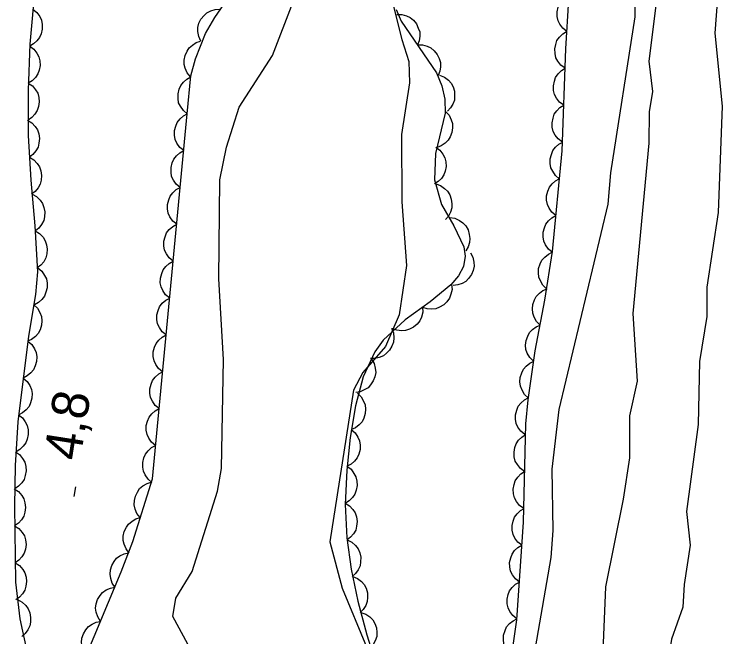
# Model space of a CAD drawing. Extents: x 282461 to 284471, y 5554090 to 5557646.
# Drawn here: x 283775 to 283832.6, y 5556268.5 to 5556319.1 of the extents above; entities that cross this region are included whole.
import ezdxf

# ---------------------------------------------------------------- set-up
doc = ezdxf.new("R2010")
doc.units = 0
for name, color, linetype in [('Niveau 1', 7, 'Continuous'), ('Niveau 2', 7, 'Continuous'), ('Niveau 3', 7, 'Continuous'), ('Niveau 44', 7, 'Continuous')]:
    doc.layers.add(name, color=color, linetype=linetype)

msp = doc.modelspace()

# ---------------------------------------------------------------- linework, layer by layer
at = {"layer": 'Niveau 1'}
for points in [[(283813.84, 5556238.56), (283813.92, 5556243.49), (283814.5, 5556247.18), (283814.37, 5556250.78), (283815.05, 5556253.08), (283815.09, 5556256.67), (283815.96, 5556262.32), (283816.9, 5556264.94), (283818.63, 5556274.95), (283818.78, 5556277.13), (283818.71, 5556282.12), (283819.28, 5556286.99), (283823.25, 5556303.67), (283823.48, 5556306.23), (283825.46, 5556318.92), (283825.51, 5556327.13)], [(283805.52, 5556320.97), (283806.48, 5556317.06), (283807.05, 5556315.27), (283807.11, 5556313.54), (283806.46, 5556309.34), (283806.48, 5556303.87), (283806.87, 5556298.68), (283806.26, 5556294.67), (283805.15, 5556292.11), (283803.31, 5556289.98), (283802.56, 5556288.55), (283800.63, 5556276.21), (283801.63, 5556272.46), (283803.61, 5556267.68), (283805.09, 5556265.07), (283805.58, 5556262.76), (283805.69, 5556259.84), (283804.69, 5556253.48), (283804.46, 5556246.49), (283803.75, 5556243.18), (283802.37, 5556240.82), (283799.42, 5556238.4)], [(283782.46, 5556238.45), (283783.59, 5556241.5), (283785.05, 5556249.5), (283785.36, 5556251.7), (283786.59, 5556255.11), (283788.37, 5556262.34), (283789.09, 5556267.89), (283787.88, 5556270.15), (283788.12, 5556271.64), (283789.46, 5556273.82), (283791.52, 5556280.35), (283791.82, 5556282.19), (283791.99, 5556291.05), (283791.62, 5556297.62), (283791.69, 5556305.66), (283792.24, 5556308.31), (283793.26, 5556311.58), (283795.99, 5556315.76), (283797.67, 5556320.14)]]:
    msp.add_lwpolyline(points, dxfattribs=at)
at = {"layer": 'Niveau 2'}
for points in [[(283832.58, 5556326.21), (283831.93, 5556317.58), (283832.53, 5556311.65), (283832.21, 5556302.99), (283831.27, 5556296.94), (283831.27, 5556294.55), (283830.68, 5556290.88), (283830.57, 5556285.75), (283829.64, 5556278.7), (283829.92, 5556275.94), (283829.45, 5556272.74), (283829.33, 5556270.9), (283828.4, 5556268.3), (283827.88, 5556265.13), (283827.69, 5556260.35), (283827.71, 5556254.01), (283827.01, 5556245.92), (283827.23, 5556244.16), (283826.28, 5556236.95)], [(283818.53, 5556234.54), (283819.96, 5556243.75), (283820.51, 5556246.08), (283821.33, 5556252.64), (283821.23, 5556255.19), (283822.56, 5556264.93), (283822.87, 5556267.97), (283823.08, 5556272.56), (283824.51, 5556279.69), (283825.03, 5556283.04), (283825.03, 5556286.46), (283825.64, 5556289.28), (283825.3, 5556294.8), (283826.58, 5556308.63), (283826.63, 5556311.19), (283826.9, 5556312.85), (283826.59, 5556315.3), (283827.24, 5556320.5)]]:
    msp.add_lwpolyline(points, dxfattribs=at)
at = {"layer": 'Niveau 3'}
msp.add_line((283779.86, 5556279.9), (283779.98, 5556280.69), dxfattribs=at)
at = {"layer": 'Niveau 44'}
for points in [[(283777.53, 5556330.81), (283776.25, 5556316.7), (283776.11, 5556312.96), (283776.12, 5556309.25), (283776.33, 5556305.62), (283776.67, 5556301.92), (283776.87, 5556298.19), (283776.71, 5556296.34), (283776.14, 5556292.94), (283775.28, 5556285.99), (283775.06, 5556282.43), (283775, 5556279.13), (283775.09, 5556272.94), (283775.43, 5556269.96), (283776.02, 5556267.32)], [(283819.91, 5556317.72), (283819.58, 5556317.98), (283819.34, 5556318.31), (283819.19, 5556318.6), (283819.12, 5556318.95), (283819.11, 5556319.31), (283819.2, 5556319.69), (283819.3, 5556320), (283819.51, 5556320.28), (283819.78, 5556320.53), (283820.09, 5556320.72)], [(283789.05, 5556311.03), (283789.34, 5556314.11), (283789.73, 5556315.51), (283790.52, 5556317.56), (283791.28, 5556318.86), (283792.46, 5556320.56)], [(283810.64, 5556230.72), (283812.23, 5556241.9), (283813.07, 5556249.84), (283813.57, 5556253.84), (283815.84, 5556269.88), (283816.37, 5556277.82), (283816.56, 5556285.81), (283816.75, 5556287.78), (283817.34, 5556291.74), (283818.12, 5556295.87), (283818.73, 5556299.83), (283819.51, 5556308.01), (283819.82, 5556316.3), (283820.07, 5556320.36)], [(283776.51, 5556319.54), (283776.83, 5556319.27), (283777.06, 5556318.93), (283777.21, 5556318.64), (283777.26, 5556318.29), (283777.26, 5556317.92), (283777.17, 5556317.54), (283777.05, 5556317.24), (283776.83, 5556316.96), (283776.55, 5556316.71), (283776.24, 5556316.54)], [(283790.16, 5556316.94), (283789.98, 5556317.32), (283789.91, 5556317.72), (283789.91, 5556318.05), (283790, 5556318.39), (283790.16, 5556318.73), (283790.41, 5556319.02), (283790.64, 5556319.25), (283790.96, 5556319.41), (283791.32, 5556319.51), (283791.68, 5556319.54)], [(283806.03, 5556319.51), (283806.44, 5556318.56), (283809.3, 5556314.37), (283809.75, 5556313.3), (283809.98, 5556312.22), (283810.01, 5556311.08), (283809.23, 5556307.79), (283809.15, 5556305.67), (283809.7, 5556303.66), (283810.71, 5556301.93), (283811.53, 5556300.22), (283811.64, 5556299.44), (283811.49, 5556298.62), (283811.09, 5556297.86), (283810.48, 5556297.12), (283808.78, 5556295.75), (283806.75, 5556294.28), (283804.96, 5556292.61), (283804.3, 5556291.66), (283803.34, 5556289.64), (283802.71, 5556287.27), (283802.3, 5556284.71), (283802.01, 5556282.04)], [(283806.07, 5556319.11), (283806.48, 5556319.11), (283806.87, 5556318.99), (283807.17, 5556318.86), (283807.44, 5556318.63), (283807.67, 5556318.34), (283807.83, 5556317.99), (283807.94, 5556317.68), (283807.94, 5556317.33), (283807.89, 5556316.97), (283807.76, 5556316.63)], [(283819.76, 5556314.73), (283819.42, 5556314.97), (283819.18, 5556315.3), (283819.02, 5556315.59), (283818.94, 5556315.93), (283818.92, 5556316.3), (283819, 5556316.67), (283819.1, 5556316.98), (283819.31, 5556317.27), (283819.57, 5556317.53), (283819.87, 5556317.72)], [(283789.32, 5556314.03), (283789.05, 5556314.35), (283788.88, 5556314.73), (283788.79, 5556315.04), (283788.8, 5556315.4), (283788.87, 5556315.76), (283789.03, 5556316.11), (283789.2, 5556316.39), (283789.47, 5556316.62), (283789.78, 5556316.82), (283790.13, 5556316.93)], [(283807.76, 5556316.63), (283808.17, 5556316.63), (283808.56, 5556316.52), (283808.86, 5556316.38), (283809.13, 5556316.15), (283809.36, 5556315.86), (283809.53, 5556315.52), (283809.63, 5556315.21), (283809.64, 5556314.85), (283809.58, 5556314.49), (283809.45, 5556314.15)], [(283776.24, 5556316.54), (283776.58, 5556316.29), (283776.83, 5556315.96), (283776.99, 5556315.67), (283777.07, 5556315.33), (283777.08, 5556314.96), (283777.01, 5556314.58), (283776.91, 5556314.27), (283776.7, 5556313.98), (283776.44, 5556313.72), (283776.13, 5556313.53)], [(283819.65, 5556311.73), (283819.31, 5556311.97), (283819.07, 5556312.3), (283818.91, 5556312.59), (283818.83, 5556312.93), (283818.81, 5556313.3), (283818.89, 5556313.68), (283818.99, 5556313.99), (283819.19, 5556314.27), (283819.46, 5556314.54), (283819.76, 5556314.73)], [(283789.05, 5556311.03), (283788.73, 5556311.3), (283788.5, 5556311.64), (283788.35, 5556311.93), (283788.3, 5556312.28), (283788.3, 5556312.65), (283788.4, 5556313.03), (283788.52, 5556313.33), (283788.74, 5556313.61), (283789.02, 5556313.85), (283789.33, 5556314.03)], [(283809.56, 5556314.18), (283809.95, 5556314.02), (283810.27, 5556313.77), (283810.49, 5556313.53), (283810.65, 5556313.21), (283810.76, 5556312.86), (283810.78, 5556312.48), (283810.76, 5556312.15), (283810.63, 5556311.82), (283810.44, 5556311.5), (283810.19, 5556311.24)], [(283776.11, 5556313.53), (283776.46, 5556313.29), (283776.71, 5556312.98), (283776.89, 5556312.7), (283776.98, 5556312.35), (283777.01, 5556311.99), (283776.95, 5556311.61), (283776.86, 5556311.29), (283776.67, 5556310.99), (283776.42, 5556310.72), (283776.12, 5556310.52)], [(283819.54, 5556308.73), (283819.2, 5556308.98), (283818.96, 5556309.3), (283818.79, 5556309.59), (283818.72, 5556309.93), (283818.7, 5556310.3), (283818.78, 5556310.68), (283818.88, 5556310.99), (283819.08, 5556311.28), (283819.34, 5556311.54), (283819.65, 5556311.73)], [(283780.46, 5556266.06), (283783.68, 5556273.79), (283784.62, 5556276.25), (283786.21, 5556281.34), (283789.05, 5556311.03)], [(283788.76, 5556308.03), (283788.44, 5556308.3), (283788.21, 5556308.64), (283788.07, 5556308.94), (283788.01, 5556309.29), (283788.02, 5556309.66), (283788.12, 5556310.03), (283788.23, 5556310.33), (283788.46, 5556310.61), (283788.73, 5556310.86), (283789.05, 5556311.03)], [(283810.04, 5556311.22), (283810.33, 5556310.91), (283810.5, 5556310.54), (283810.6, 5556310.23), (283810.61, 5556309.88), (283810.56, 5556309.51), (283810.41, 5556309.16), (283810.25, 5556308.88), (283810, 5556308.63), (283809.69, 5556308.43), (283809.35, 5556308.3)], [(283776.05, 5556310.51), (283776.41, 5556310.3), (283776.68, 5556310), (283776.87, 5556309.73), (283776.98, 5556309.39), (283777.03, 5556309.02), (283776.99, 5556308.64), (283776.92, 5556308.32), (283776.74, 5556308.02), (283776.51, 5556307.73), (283776.22, 5556307.51)], [(283819.29, 5556305.74), (283818.97, 5556306.01), (283818.75, 5556306.35), (283818.6, 5556306.64), (283818.54, 5556306.99), (283818.55, 5556307.36), (283818.65, 5556307.73), (283818.76, 5556308.03), (283818.99, 5556308.31), (283819.26, 5556308.55), (283819.58, 5556308.73)], [(283788.48, 5556305.03), (283788.15, 5556305.3), (283787.93, 5556305.64), (283787.78, 5556305.94), (283787.73, 5556306.29), (283787.73, 5556306.66), (283787.83, 5556307.03), (283787.95, 5556307.34), (283788.17, 5556307.61), (283788.45, 5556307.86), (283788.76, 5556308.03)], [(283809.25, 5556308.31), (283809.59, 5556308.07), (283809.83, 5556307.74), (283809.99, 5556307.45), (283810.07, 5556307.11), (283810.09, 5556306.74), (283810.01, 5556306.37), (283809.91, 5556306.06), (283809.7, 5556305.77), (283809.44, 5556305.51), (283809.14, 5556305.32)], [(283776.22, 5556307.51), (283776.58, 5556307.29), (283776.86, 5556306.99), (283777.04, 5556306.72), (283777.15, 5556306.38), (283777.21, 5556306.02), (283777.17, 5556305.63), (283777.1, 5556305.31), (283776.92, 5556305.01), (283776.68, 5556304.72), (283776.39, 5556304.5)], [(283819.01, 5556302.75), (283818.69, 5556303.02), (283818.46, 5556303.36), (283818.32, 5556303.66), (283818.26, 5556304), (283818.26, 5556304.37), (283818.36, 5556304.74), (283818.48, 5556305.05), (283818.7, 5556305.32), (283818.98, 5556305.57), (283819.29, 5556305.74)], [(283809.24, 5556305.33), (283809.64, 5556305.19), (283809.97, 5556304.96), (283810.21, 5556304.73), (283810.39, 5556304.43), (283810.51, 5556304.08), (283810.55, 5556303.7), (283810.55, 5556303.37), (283810.44, 5556303.04), (283810.27, 5556302.71), (283810.04, 5556302.43)], [(283788.19, 5556302.04), (283787.87, 5556302.3), (283787.64, 5556302.64), (283787.5, 5556302.94), (283787.44, 5556303.29), (283787.44, 5556303.66), (283787.54, 5556304.03), (283787.66, 5556304.34), (283787.88, 5556304.61), (283788.16, 5556304.86), (283788.48, 5556305.03)], [(283776.43, 5556304.5), (283776.8, 5556304.3), (283777.08, 5556304.01), (283777.28, 5556303.74), (283777.4, 5556303.41), (283777.47, 5556303.05), (283777.44, 5556302.66), (283777.38, 5556302.34), (283777.21, 5556302.03), (283776.99, 5556301.73), (283776.71, 5556301.51)], [(283810.39, 5556302.59), (283810.81, 5556302.53), (283811.17, 5556302.35), (283811.45, 5556302.17), (283811.68, 5556301.91), (283811.87, 5556301.59), (283811.97, 5556301.22), (283812.03, 5556300.9), (283811.98, 5556300.55), (283811.87, 5556300.2), (283811.69, 5556299.89)], [(283818.72, 5556299.77), (283818.4, 5556300.03), (283818.18, 5556300.37), (283818.03, 5556300.67), (283817.98, 5556301.02), (283817.98, 5556301.39), (283818.08, 5556301.76), (283818.2, 5556302.06), (283818.42, 5556302.33), (283818.69, 5556302.58), (283819.01, 5556302.75)], [(283787.9, 5556299.04), (283787.58, 5556299.31), (283787.35, 5556299.65), (283787.21, 5556299.94), (283787.15, 5556300.29), (283787.15, 5556300.66), (283787.25, 5556301.03), (283787.37, 5556301.34), (283787.59, 5556301.62), (283787.87, 5556301.86), (283788.19, 5556302.04)], [(283776.69, 5556301.5), (283777.05, 5556301.29), (283777.33, 5556300.99), (283777.51, 5556300.71), (283777.62, 5556300.38), (283777.67, 5556300.01), (283777.63, 5556299.63), (283777.56, 5556299.31), (283777.38, 5556299), (283777.14, 5556298.72), (283776.85, 5556298.5)], [(283812.07, 5556299.73), (283812.27, 5556299.36), (283812.35, 5556298.96), (283812.37, 5556298.63), (283812.29, 5556298.29), (283812.15, 5556297.95), (283811.92, 5556297.64), (283811.69, 5556297.4), (283811.38, 5556297.23), (283811.03, 5556297.11), (283810.67, 5556297.07)], [(283818.26, 5556296.8), (283817.96, 5556297.09), (283817.75, 5556297.44), (283817.63, 5556297.74), (283817.59, 5556298.09), (283817.61, 5556298.46), (283817.73, 5556298.83), (283817.87, 5556299.12), (283818.1, 5556299.38), (283818.4, 5556299.61), (283818.72, 5556299.77)], [(283787.62, 5556296.04), (283787.29, 5556296.31), (283787.07, 5556296.65), (283786.92, 5556296.95), (283786.86, 5556297.29), (283786.87, 5556297.66), (283786.97, 5556298.04), (283787.09, 5556298.34), (283787.31, 5556298.62), (283787.59, 5556298.86), (283787.9, 5556299.04)], [(283776.9, 5556298.5), (283777.22, 5556298.23), (283777.45, 5556297.89), (283777.6, 5556297.6), (283777.66, 5556297.25), (283777.66, 5556296.88), (283777.56, 5556296.51), (283777.45, 5556296.2), (283777.23, 5556295.92), (283776.95, 5556295.67), (283776.64, 5556295.5)], [(283810.53, 5556297.16), (283810.57, 5556296.75), (283810.48, 5556296.35), (283810.37, 5556296.04), (283810.16, 5556295.75), (283809.9, 5556295.5), (283809.56, 5556295.31), (283809.26, 5556295.18), (283808.91, 5556295.15), (283808.54, 5556295.17), (283808.2, 5556295.28)], [(283817.74, 5556293.85), (283817.44, 5556294.14), (283817.25, 5556294.5), (283817.13, 5556294.81), (283817.11, 5556295.16), (283817.14, 5556295.53), (283817.28, 5556295.89), (283817.42, 5556296.18), (283817.67, 5556296.43), (283817.96, 5556296.65), (283818.3, 5556296.8)], [(283787.33, 5556293.04), (283787.01, 5556293.31), (283786.78, 5556293.65), (283786.64, 5556293.95), (283786.58, 5556294.3), (283786.58, 5556294.67), (283786.68, 5556295.04), (283786.8, 5556295.34), (283787.02, 5556295.62), (283787.3, 5556295.87), (283787.62, 5556296.04)], [(283776.57, 5556295.5), (283776.87, 5556295.22), (283777.07, 5556294.86), (283777.2, 5556294.55), (283777.23, 5556294.2), (283777.2, 5556293.83), (283777.08, 5556293.47), (283776.94, 5556293.17), (283776.7, 5556292.91), (283776.4, 5556292.68), (283776.07, 5556292.53)], [(283808.17, 5556295.31), (283808.19, 5556294.89), (283808.08, 5556294.5), (283807.95, 5556294.2), (283807.73, 5556293.92), (283807.45, 5556293.68), (283807.11, 5556293.51), (283806.8, 5556293.4), (283806.45, 5556293.38), (283806.08, 5556293.43), (283805.74, 5556293.55)], [(283805.65, 5556293.6), (283805.8, 5556293.21), (283805.83, 5556292.8), (283805.81, 5556292.47), (283805.69, 5556292.14), (283805.5, 5556291.82), (283805.24, 5556291.55), (283804.99, 5556291.34), (283804.66, 5556291.21), (283804.3, 5556291.13), (283803.94, 5556291.14)], [(283817.18, 5556290.9), (283816.89, 5556291.2), (283816.69, 5556291.55), (283816.58, 5556291.86), (283816.55, 5556292.21), (283816.59, 5556292.58), (283816.72, 5556292.94), (283816.86, 5556293.23), (283817.11, 5556293.49), (283817.41, 5556293.71), (283817.74, 5556293.85)], [(283787.04, 5556290.04), (283786.72, 5556290.31), (283786.49, 5556290.65), (283786.35, 5556290.95), (283786.29, 5556291.3), (283786.29, 5556291.67), (283786.39, 5556292.04), (283786.51, 5556292.35), (283786.73, 5556292.62), (283787.01, 5556292.87), (283787.33, 5556293.04)], [(283776.09, 5556292.53), (283776.41, 5556292.26), (283776.62, 5556291.91), (283776.76, 5556291.61), (283776.81, 5556291.26), (283776.79, 5556290.89), (283776.68, 5556290.52), (283776.56, 5556290.22), (283776.33, 5556289.95), (283776.04, 5556289.71), (283775.72, 5556289.54)], [(283804.03, 5556291.08), (283804.24, 5556290.72), (283804.33, 5556290.33), (283804.37, 5556290), (283804.3, 5556289.65), (283804.17, 5556289.31), (283803.95, 5556288.99), (283803.74, 5556288.75), (283803.44, 5556288.57), (283803.09, 5556288.43), (283802.74, 5556288.37)], [(283816.77, 5556287.93), (283816.46, 5556288.21), (283816.26, 5556288.56), (283816.13, 5556288.87), (283816.09, 5556289.22), (283816.11, 5556289.58), (283816.23, 5556289.95), (283816.37, 5556290.25), (283816.6, 5556290.51), (283816.89, 5556290.74), (283817.21, 5556290.9)], [(283775.72, 5556289.54), (283776.04, 5556289.27), (283776.25, 5556288.92), (283776.39, 5556288.62), (283776.44, 5556288.27), (283776.42, 5556287.9), (283776.31, 5556287.53), (283776.19, 5556287.23), (283775.96, 5556286.96), (283775.67, 5556286.72), (283775.35, 5556286.55)], [(283786.76, 5556287.05), (283786.43, 5556287.31), (283786.21, 5556287.65), (283786.06, 5556287.95), (283786, 5556288.3), (283786.01, 5556288.67), (283786.11, 5556289.04), (283786.23, 5556289.35), (283786.45, 5556289.62), (283786.73, 5556289.87), (283787.04, 5556290.04)], [(283802.88, 5556288.31), (283803.18, 5556288.02), (283803.38, 5556287.67), (283803.51, 5556287.36), (283803.54, 5556287.01), (283803.52, 5556286.65), (283803.39, 5556286.28), (283803.26, 5556285.99), (283803.02, 5556285.73), (283802.73, 5556285.5), (283802.4, 5556285.35)], [(283816.48, 5556284.94), (283816.15, 5556285.21), (283815.93, 5556285.55), (283815.79, 5556285.85), (283815.73, 5556286.19), (283815.73, 5556286.56), (283815.83, 5556286.93), (283815.95, 5556287.24), (283816.17, 5556287.51), (283816.45, 5556287.76), (283816.76, 5556287.93)], [(283786.47, 5556284.05), (283786.15, 5556284.32), (283785.92, 5556284.66), (283785.78, 5556284.95), (283785.72, 5556285.3), (283785.72, 5556285.67), (283785.82, 5556286.04), (283785.94, 5556286.35), (283786.16, 5556286.63), (283786.44, 5556286.87), (283786.76, 5556287.05)], [(283775.32, 5556286.56), (283775.65, 5556286.3), (283775.88, 5556285.97), (283776.04, 5556285.68), (283776.11, 5556285.33), (283776.12, 5556284.96), (283776.03, 5556284.58), (283775.92, 5556284.27), (283775.71, 5556283.99), (283775.44, 5556283.74), (283775.13, 5556283.55)], [(283802.37, 5556285.35), (283802.69, 5556285.08), (283802.91, 5556284.74), (283803.05, 5556284.44), (283803.1, 5556284.09), (283803.09, 5556283.72), (283802.99, 5556283.35), (283802.87, 5556283.05), (283802.64, 5556282.78), (283802.36, 5556282.54), (283802.05, 5556282.37)], [(283816.47, 5556281.94), (283816.13, 5556282.18), (283815.88, 5556282.5), (283815.71, 5556282.79), (283815.63, 5556283.13), (283815.61, 5556283.5), (283815.68, 5556283.88), (283815.78, 5556284.19), (283815.98, 5556284.48), (283816.24, 5556284.74), (283816.54, 5556284.94)], [(283786.18, 5556281.05), (283785.86, 5556281.32), (283785.63, 5556281.66), (283785.49, 5556281.96), (283785.43, 5556282.3), (283785.43, 5556282.68), (283785.53, 5556283.05), (283785.65, 5556283.35), (283785.87, 5556283.63), (283786.15, 5556283.88), (283786.47, 5556284.05)], [(283775.08, 5556283.55), (283775.42, 5556283.31), (283775.67, 5556282.99), (283775.84, 5556282.7), (283775.93, 5556282.36), (283775.95, 5556281.99), (283775.88, 5556281.61), (283775.79, 5556281.3), (283775.59, 5556281.01), (283775.33, 5556280.74), (283775.03, 5556280.54)], [(283802.02, 5556282.37), (283802.36, 5556282.12), (283802.6, 5556281.79), (283802.76, 5556281.5), (283802.84, 5556281.16), (283802.85, 5556280.79), (283802.77, 5556280.42), (283802.67, 5556280.11), (283802.47, 5556279.82), (283802.2, 5556279.56), (283801.9, 5556279.37)], [(283802.01, 5556282.04), (283801.89, 5556279.25), (283802.03, 5556276.55), (283802.38, 5556274.01), (283802.92, 5556271.39), (283803.64, 5556268.66), (283806.17, 5556260.64), (283806.69, 5556258.17), (283806.74, 5556255.77), (283806.31, 5556253.42), (283805.88, 5556252.26), (283804.71, 5556250.12), (283803.96, 5556249.19), (283802.34, 5556247.5), (283800.55, 5556245.15), (283800.44, 5556244.33), (283800.56, 5556243.55), (283801.39, 5556241.09), (283801.36, 5556240.22), (283802.15, 5556237.18)], [(283816.4, 5556278.94), (283816.06, 5556279.18), (283815.81, 5556279.51), (283815.64, 5556279.79), (283815.56, 5556280.13), (283815.54, 5556280.5), (283815.61, 5556280.88), (283815.71, 5556281.19), (283815.91, 5556281.48), (283816.17, 5556281.75), (283816.47, 5556281.94)], [(283785.23, 5556278.19), (283784.96, 5556278.52), (283784.81, 5556278.89), (283784.73, 5556279.22), (283784.75, 5556279.57), (283784.83, 5556279.93), (283785, 5556280.27), (283785.18, 5556280.55), (283785.45, 5556280.77), (283785.78, 5556280.96), (283786.12, 5556281.06)], [(283774.98, 5556280.54), (283775.33, 5556280.31), (283775.59, 5556280), (283775.77, 5556279.72), (283775.86, 5556279.38), (283775.9, 5556279.01), (283775.84, 5556278.63), (283775.76, 5556278.31), (283775.57, 5556278.01), (283775.32, 5556277.74), (283775.02, 5556277.53)], [(283801.88, 5556279.37), (283802.24, 5556279.16), (283802.51, 5556278.85), (283802.7, 5556278.58), (283802.81, 5556278.25), (283802.86, 5556277.88), (283802.81, 5556277.5), (283802.74, 5556277.18), (283802.56, 5556276.88), (283802.33, 5556276.59), (283802.04, 5556276.38)], [(283816.24, 5556275.95), (283815.92, 5556276.2), (283815.68, 5556276.53), (283815.53, 5556276.83), (283815.46, 5556277.17), (283815.45, 5556277.54), (283815.54, 5556277.91), (283815.65, 5556278.22), (283815.86, 5556278.5), (283816.13, 5556278.76), (283816.44, 5556278.94)], [(283784.33, 5556275.31), (283784.07, 5556275.64), (283783.92, 5556276.02), (283783.83, 5556276.34), (283783.85, 5556276.69), (283783.93, 5556277.06), (283784.1, 5556277.4), (283784.28, 5556277.67), (283784.56, 5556277.9), (283784.88, 5556278.08), (283785.23, 5556278.19)], [(283775.02, 5556277.53), (283775.37, 5556277.3), (283775.64, 5556276.99), (283775.81, 5556276.71), (283775.91, 5556276.37), (283775.95, 5556276), (283775.89, 5556275.62), (283775.8, 5556275.3), (283775.61, 5556275), (283775.36, 5556274.73), (283775.07, 5556274.52)], [(283802.05, 5556276.38), (283802.43, 5556276.19), (283802.73, 5556275.91), (283802.93, 5556275.66), (283803.07, 5556275.33), (283803.15, 5556274.97), (283803.14, 5556274.59), (283803.1, 5556274.27), (283802.94, 5556273.95), (283802.73, 5556273.65), (283802.46, 5556273.4)], [(283816.05, 5556272.95), (283815.72, 5556273.21), (283815.48, 5556273.54), (283815.33, 5556273.83), (283815.26, 5556274.18), (283815.25, 5556274.55), (283815.34, 5556274.92), (283815.45, 5556275.23), (283815.66, 5556275.51), (283815.93, 5556275.76), (283816.24, 5556275.95)], [(283783.19, 5556272.52), (283782.95, 5556272.86), (283782.83, 5556273.25), (283782.77, 5556273.58), (283782.8, 5556273.93), (283782.91, 5556274.29), (283783.1, 5556274.62), (283783.3, 5556274.88), (283783.58, 5556275.09), (283783.92, 5556275.25), (283784.27, 5556275.33)], [(283775.07, 5556274.52), (283775.42, 5556274.29), (283775.68, 5556273.98), (283775.86, 5556273.7), (283775.95, 5556273.36), (283775.99, 5556272.99), (283775.93, 5556272.61), (283775.85, 5556272.29), (283775.66, 5556271.99), (283775.41, 5556271.72), (283775.11, 5556271.51)], [(283802.5, 5556273.41), (283802.89, 5556273.25), (283803.2, 5556272.99), (283803.43, 5556272.75), (283803.59, 5556272.44), (283803.69, 5556272.08), (283803.71, 5556271.7), (283803.68, 5556271.38), (283803.55, 5556271.05), (283803.36, 5556270.73), (283803.11, 5556270.47)], [(283815.85, 5556269.96), (283815.52, 5556270.22), (283815.28, 5556270.55), (283815.13, 5556270.84), (283815.06, 5556271.19), (283815.05, 5556271.56), (283815.14, 5556271.93), (283815.25, 5556272.24), (283815.46, 5556272.52), (283815.73, 5556272.77), (283816.05, 5556272.95)], [(283782, 5556269.75), (283781.77, 5556270.11), (283781.65, 5556270.5), (283781.6, 5556270.82), (283781.65, 5556271.17), (283781.76, 5556271.53), (283781.97, 5556271.85), (283782.17, 5556272.11), (283782.46, 5556272.31), (283782.8, 5556272.46), (283783.16, 5556272.53)], [(283775.25, 5556271.52), (283775.62, 5556271.32), (283775.92, 5556271.04), (283776.12, 5556270.78), (283776.25, 5556270.45), (283776.32, 5556270.08), (283776.3, 5556269.7), (283776.25, 5556269.38), (283776.09, 5556269.06), (283775.87, 5556268.76), (283775.59, 5556268.52)], [(283803.16, 5556270.48), (283803.55, 5556270.35), (283803.88, 5556270.11), (283804.12, 5556269.88), (283804.29, 5556269.57), (283804.42, 5556269.22), (283804.45, 5556268.84), (283804.45, 5556268.52), (283804.33, 5556268.18), (283804.16, 5556267.86), (283803.92, 5556267.58)], [(283815.43, 5556266.99), (283815.12, 5556267.27), (283814.91, 5556267.62), (283814.78, 5556267.92), (283814.74, 5556268.27), (283814.76, 5556268.64), (283814.88, 5556269), (283815.01, 5556269.3), (283815.24, 5556269.57), (283815.53, 5556269.8), (283815.85, 5556269.96)], [(283780.84, 5556266.97), (283780.61, 5556267.33), (283780.5, 5556267.72), (283780.44, 5556268.04), (283780.49, 5556268.39), (283780.61, 5556268.75), (283780.81, 5556269.07), (283781.01, 5556269.33), (283781.31, 5556269.53), (283781.64, 5556269.68), (283782, 5556269.75)]]:
    msp.add_lwpolyline(points, dxfattribs=at)

# ---------------------------------------------------------------- texts
at = {"layer": 'Niveau 3'}
msp.add_text('4,8  ', height=3, rotation=81.09575, dxfattribs=at).set_placement((283780.34, 5556282.74))

doc.saveas('drawing.dxf')
